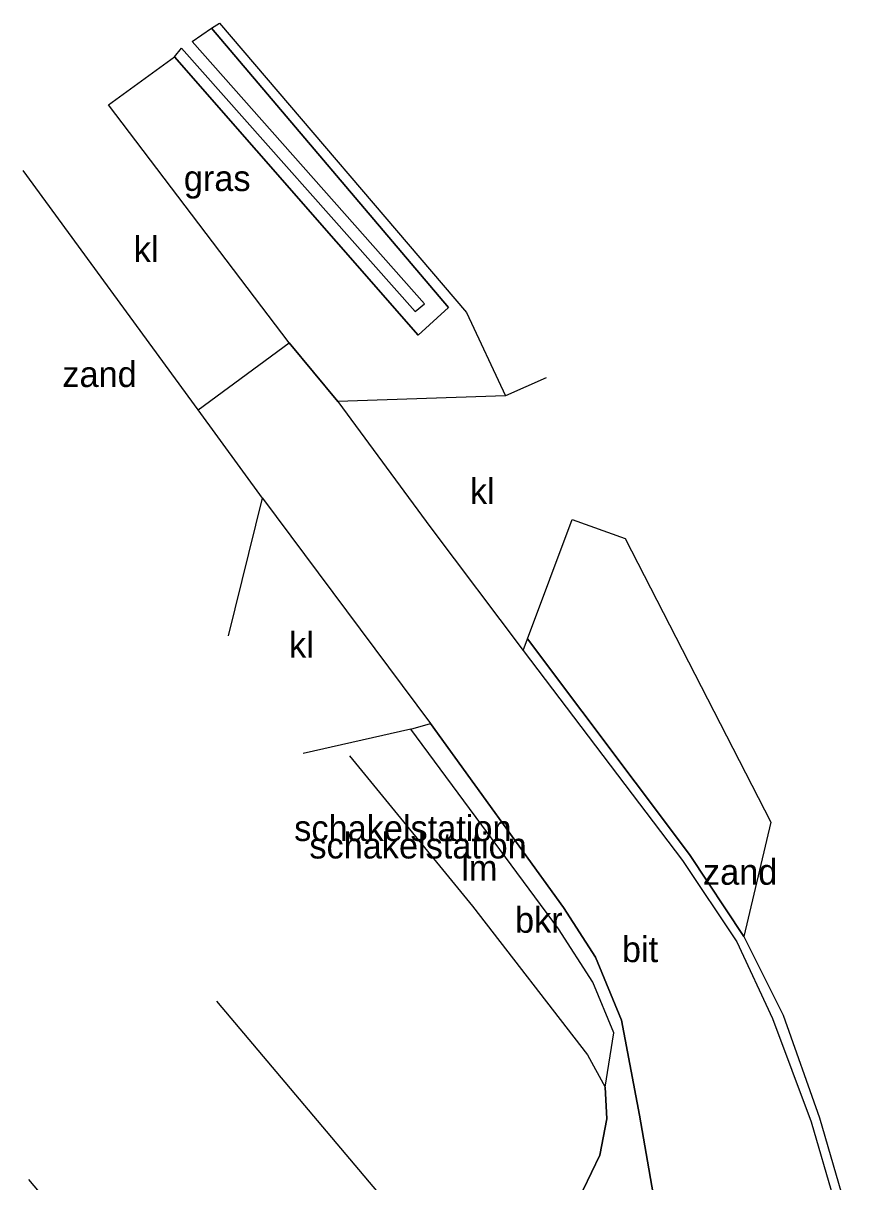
# Model space of a CAD drawing. Extents: x 154825 to 158680, y 370717 to 378075.
# Drawn here: x 156874.85 to 156907.7, y 372558.18 to 372603.34 of the extents above; entities that cross this region are included whole.
import ezdxf

# ---------------------------------------------------------------- set-up
doc = ezdxf.new("R2010")
doc.units = 0
for name, color, linetype in [('bitumenverharding(vs)', 7, 'Continuous'), ('brandkr(bovengr)', 7, 'Continuous'), ('cultuurscheiding', 7, 'Continuous'), ('grazige vegetatie(vs)', 7, 'Continuous'), ('haag geschoren', 7, 'Continuous'), ('insteek sloot', 7, 'Continuous'), ('klinkerverharding(vs)', 7, 'Continuous'), ('maaiveldlijn algemeen - gesloten verharding', 7, 'Continuous'), ('maaiveldlijn algemeen - muur', 7, 'Continuous'), ('maaiveldlijn algemeen - verharding algemeen', 7, 'Continuous'), ('raster - hek', 7, 'Continuous'), ('schakelstation(vs)', 7, 'Continuous'), ('Sloot bodem', 7, 'Continuous'), ('verlichtingsobject', 7, 'Continuous'), ('vlak_Grazige_vegetatie', 7, 'Continuous'), ('zand(vs)', 7, 'Continuous')]:
    doc.layers.add(name, color=color, linetype=linetype)

msp = doc.modelspace()

# ---------------------------------------------------------------- linework, layer by layer
at = {"layer": 'cultuurscheiding'}
msp.add_lwpolyline([(156897.534, 372561.86), (156897.874, 372563.978)], dxfattribs=at)
at = {"layer": 'haag geschoren'}
for points in [[(156887.562, 372574.784), (156892.362, 372568.916), (156896.852, 372563.122), (156897.534, 372561.86)], [(156897.534, 372561.86), (156897.596, 372560.638), (156897.323, 372559.218), (156896.677, 372557.867), (156895.641, 372556.685), (156893.725, 372555.229), (156890.586, 372551.703), (156887.282, 372547.412), (156885.152, 372543.495)]]:
    msp.add_lwpolyline(points, dxfattribs=at)
at = {"layer": 'insteek sloot'}
msp.add_lwpolyline([(156880.742, 372602.022), (156890.249, 372591.181), (156891.422, 372592.261), (156882.189, 372603.14)], dxfattribs=at)
at = {"layer": 'maaiveldlijn algemeen - gesloten verharding'}
for points in [[(156881.667, 372588.263), (156885.217, 372590.88)], [(156885.217, 372590.88), (156887.11, 372588.586)], [(156887.11, 372588.586), (156890.745, 372583.67), (156894.338, 372578.885)], [(156884.177, 372584.818), (156881.667, 372588.263)], [(156884.177, 372584.818), (156890.728, 372576.047)], [(156894.338, 372578.885), (156900.547, 372570.698), (156902.664, 372567.533), (156904.055, 372564.538), (156905.564, 372560.519), (156907.313, 372554.538)], [(156897.163, 372566.938), (156895.916, 372568.866), (156890.728, 372576.047)], [(156897.163, 372566.938), (156897.139, 372566.938)], [(156899.668, 372556.213), (156898.878, 372560.774), (156898.167, 372564.475), (156897.163, 372566.938)]]:
    msp.add_lwpolyline(points, dxfattribs=at)
at = {"layer": 'maaiveldlijn algemeen - muur'}
msp.add_lwpolyline([(156882.378, 372565.224), (156889.736, 372556.505), (156882.035, 372550.006), (156875.066, 372558.264)], dxfattribs=at)
at = {"layer": 'maaiveldlijn algemeen - verharding algemeen'}
for points in [[(156885.217, 372590.88), (156878.17, 372600.153)], [(156881.667, 372588.263), (156874.846, 372597.59)], [(156895.237, 372589.511), (156893.656, 372588.812), (156887.11, 372588.586)], [(156882.857, 372579.462), (156884.177, 372584.818)], [(156894.506, 372579.336), (156896.245, 372583.986), (156898.318, 372583.254), (156903.998, 372572.193)], [(156894.338, 372578.885), (156894.506, 372579.336), (156900.817, 372570.933), (156902.944, 372567.745), (156904.469, 372564.67), (156905.891, 372560.672), (156907.697, 372554.456)], [(156889.959, 372575.823), (156890.728, 372576.047)], [(156889.959, 372575.823), (156885.761, 372574.866)], [(156897.874, 372563.978), (156897.056, 372565.955), (156895.719, 372568.032), (156889.959, 372575.823)]]:
    msp.add_lwpolyline(points, dxfattribs=at)
at = {"layer": 'raster - hek'}
msp.add_lwpolyline([(156882.495, 372603.337), (156892.126, 372592.058)], dxfattribs=at)
at = {"layer": 'Sloot bodem'}
msp.add_lwpolyline([(156881.014, 372602.358), (156890.125, 372592.099), (156890.49, 372592.399), (156881.431, 372602.622)], dxfattribs=at)
at = {"layer": 'vlak_Grazige_vegetatie'}
for points in [[(156892.126, 372592.058), (156893.656, 372588.812), (156887.11, 372588.586), (156885.217, 372590.88), (156878.17, 372600.153), (156880.742, 372602.022), (156890.249, 372591.181), (156891.422, 372592.261), (156882.189, 372603.14), (156882.495, 372603.337)], [(156891.422, 372592.261), (156890.249, 372591.181), (156880.742, 372602.022), (156881.014, 372602.358), (156890.125, 372592.099), (156890.49, 372592.399), (156881.431, 372602.622), (156882.189, 372603.14)], [(156903.998, 372572.193), (156902.944, 372567.745), (156900.817, 372570.933), (156894.506, 372579.335), (156896.245, 372583.986), (156898.318, 372583.254)]]:
    msp.add_lwpolyline(points, close=True, dxfattribs=at)
msp.add_lwpolyline([(156896.677, 372557.867), (156897.323, 372559.218), (156897.596, 372560.638), (156897.534, 372561.86), (156897.874, 372563.978), (156897.056, 372565.955), (156895.719, 372568.032), (156889.959, 372575.823), (156890.728, 372576.047), (156895.916, 372568.866), (156897.163, 372566.938), (156898.167, 372564.475), (156898.878, 372560.774), (156899.668, 372556.213)], dxfattribs=at)

# ---------------------------------------------------------------- texts
at = {"layer": 'bitumenverharding(vs)'}
msp.add_text('bit', height=1, dxfattribs=at).set_placement((156898.188, 372566.739))
at = {"layer": 'brandkr(bovengr)'}
msp.add_text('bkr', height=1, dxfattribs=at).set_placement((156894.021, 372567.885))
at = {"layer": 'grazige vegetatie(vs)'}
msp.add_text('gras', height=1, dxfattribs=at).set_placement((156881.11, 372596.793))
at = {"layer": 'klinkerverharding(vs)'}
for p in [(156879.158, 372594.023), (156892.262, 372584.601), (156885.211, 372578.611)]:
    msp.add_text('kl', height=1, dxfattribs=at).set_placement(p)
at = {"layer": 'schakelstation(vs)'}
for p in [(156885.412, 372571.461), (156886.004, 372570.779)]:
    msp.add_text('schakelstation', height=1, dxfattribs=at).set_placement(p)
at = {"layer": 'verlichtingsobject'}
msp.add_text('lm', height=1, dxfattribs=at).set_placement((156891.924, 372569.91))
at = {"layer": 'zand(vs)'}
for p in [(156876.374, 372589.156), (156901.349, 372569.756)]:
    msp.add_text('zand', height=1, dxfattribs=at).set_placement(p)

doc.saveas('drawing.dxf')
